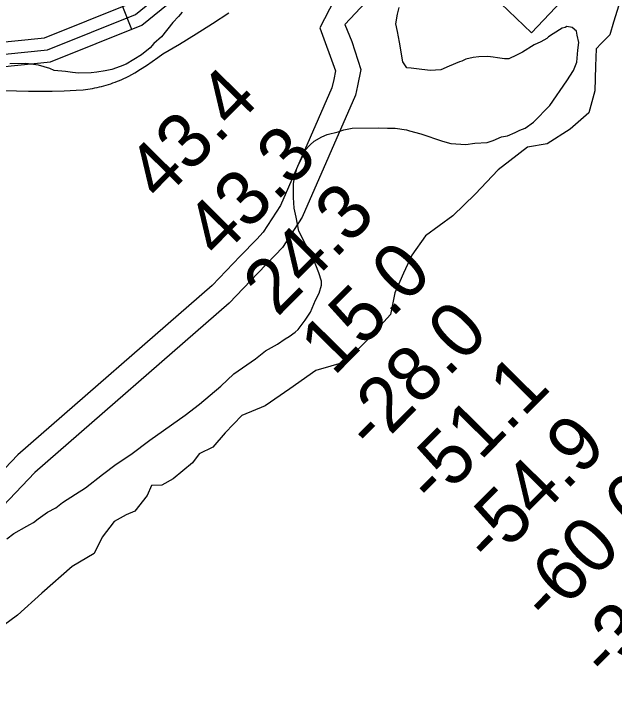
# Model space of a CAD drawing. Extents: x 3180038 to 3217926, y 922069 to 947485.
# Drawn here: x 3186940 to 3187673, y 934354 to 935201 of the extents above; entities that cross this region are included whole.
import ezdxf

# ---------------------------------------------------------------- set-up
doc = ezdxf.new("R2010")
doc.units = 0
for name, color, linetype in [('V-LEVE-TOET', 7, 'Continuous'), ('V-RIVR-EDGE', 7, 'Continuous'), ('V-RIVR-RANG', 7, 'Continuous'), ('V-ROAD-CNTR', 7, 'Continuous'), ('V-SITE-VEGE', 7, 'Continuous')]:
    doc.layers.add(name, color=color, linetype=linetype)

msp = doc.modelspace()

# ---------------------------------------------------------------- linework, layer by layer
at = {"layer": 'V-LEVE-TOET'}
for points in [[(3187024.2, 935108.2), (3187027.07, 935108.54), (3187029.93, 935108.93), (3187032.79, 935109.38), (3187035.64, 935109.87), (3187038.48, 935110.41), (3187041.31, 935111), (3187044.13, 935111.64), (3187046.94, 935112.33), (3187049.73, 935113.07), (3187052.51, 935113.86), (3187055.28, 935114.69), (3187058.04, 935115.58), (3187060.77, 935116.51), (3187063.49, 935117.48), (3187066.2, 935118.51), (3187068.88, 935119.59), (3187071.55, 935120.7), (3187074.19, 935121.87), (3187076.82, 935123.08), (3187079.42, 935124.34), (3187080.23, 935124.74), (3187080.23, 935124.74), (3187087.43, 935129.04), (3187094.55, 935133.46), (3187101.6, 935138), (3187108.57, 935142.66), (3187115.45, 935147.44), (3187121.82, 935152.02), (3187121.82, 935152.02), (3187142.24, 935164.09), (3187162.46, 935176.52), (3187182.46, 935189.28), (3187202.25, 935202.38)], [(3186928.45, 935107.38), (3186942.98, 935106.81), (3186957.52, 935106.48), (3186972.06, 935106.41), (3186986.61, 935106.59), (3187001.14, 935107.01), (3187015.67, 935107.69), (3187024.2, 935108.2)]]:
    msp.add_lwpolyline(points, dxfattribs=at)
at = {"layer": 'V-RIVR-EDGE'}
for points in [[(3187678.9, 935211.5), (3187672.62, 935190.77)], [(3187672.62, 935190.77), (3187667.92, 935175.22), (3187657.52, 935164.87), (3187651.28, 935158.15), (3187650.71, 935136.88), (3187649.6, 935106.81), (3187642.27, 935079.86), (3187619.4, 935060.21), (3187591.35, 935042.12), (3187567.48, 935038.03), (3187545.66, 935021.49), (3187531.63, 935010.12), (3187503.55, 934980.62), (3187476, 934954.24), (3187442.75, 934929.43), (3187426.09, 934906.13), (3187415.67, 934883.86), (3187405.23, 934860.03), (3187399.98, 934833.59), (3187372.42, 934803.06), (3187345.38, 934775.64), (3187308.53, 934764.84), (3187276.84, 934742.62), (3187246.71, 934721.95), (3187218.16, 934710.09), (3187197.88, 934688.88), (3187182.8, 934671.28), (3187166.18, 934663.02), (3187157.86, 934652.15), (3187134.47, 934632.5), (3187120.45, 934624.76), (3187108, 934624.27), (3187102.78, 934612.36), (3187087.7, 934593.2), (3187076.79, 934588.56), (3187062.25, 934580.3), (3187047.68, 934561.15), (3187037.78, 934541.47), (3187010.77, 934525.45), (3186973.87, 934492.87), (3186944.24, 934465.98), (3186893.84, 934429.28)]]:
    msp.add_lwpolyline(points, dxfattribs=at)
at = {"layer": 'V-ROAD-CNTR'}
msp.add_line((3187072.24, 935209.99), (3187083.43, 935182.16), dxfattribs=at)
for points in [[(3186059.78, 935066.31), (3186493.66, 935122.58), (3186977.04, 935171.74), (3187080.68, 935213.39), (3187378.07, 935454.99), (3187701.75, 935784.3), (3187785.68, 935880.7), (3187986.29, 936148.36), (3187986.87, 936149.08), (3188025.26, 936198.89), (3188062.51, 936248.86), (3188098.96, 936299.62), (3188134.34, 936351.41), (3188168.94, 936403.26), (3188202.71, 936455.85), (3188235.42, 936509.47), (3188267.34, 936563.16), (3188298.27, 936617.27), (3188328.32, 936672.75), (3188446.47, 936871.64)], [(3188518.92, 936744.3), (3188521.19, 936725.36), (3188512.66, 936644.74), (3188490.38, 936565.17), (3188461.49, 936501.14), (3188130.02, 936012.22), (3188112.69, 935942.06), (3188106.28, 935843.6), (3188073.54, 935753.69), (3187815.62, 935434.72), (3187572.44, 935177.88), (3187534.87, 935213.75), (3187490.27, 935227.73), (3187389.08, 935236.22), (3187344.28, 935187.84)], [(3184281.97, 935074.67), (3185479.17, 935059.63), (3186060.64, 935051.3), (3186495.39, 935107.68), (3186980.66, 935157.03), (3187088.38, 935200.31), (3187388.18, 935443.87), (3187712.77, 935774.11), (3187797.36, 935871.27), (3187998.17, 936139.19)], [(3184281.93, 935059.67), (3185478.97, 935044.63), (3186061.5, 935036.28), (3186497.11, 935092.77), (3186984.29, 935142.33), (3187096.08, 935187.24), (3187257.29, 935318.21)], [(3187331.26, 935217.94), (3187313.58, 935183.93), (3187332.74, 935131.41), (3187330.56, 935120.69)], [(3187344.28, 935187.84), (3187352.78, 935167.29), (3187363.69, 935133.08), (3187359.63, 935113.13)], [(3187330.56, 935120.69), (3187328.48, 935110.49), (3187265.49, 934966.55), (3187244.41, 934934), (3187236.41, 934925.68)], [(3187359.63, 935113.13), (3187357.25, 935101.39), (3187291.99, 934952.29), (3187268.02, 934915.27), (3187259, 934905.89)], [(3187236.41, 934925.68), (3187216.18, 934904.68), (3187181.97, 934869.01), (3186944.32, 934662), (3186835.51, 934547.52), (3186658.89, 934396.32), (3186473.51, 934240.47), (3186318.27, 934116.7), (3186133.82, 933973.19), (3185979.36, 933856.53), (3185785.68, 933729.6), (3185629.03, 933632.96), (3185541.77, 933597.73)], [(3187259, 934905.89), (3187237.81, 934883.89), (3187202.69, 934847.28), (3186965.09, 934640.31), (3186856.19, 934525.73), (3186678.3, 934373.45), (3186492.51, 934217.26), (3186336.83, 934093.13), (3186152.07, 933949.38), (3185996.64, 933831.98), (3185801.78, 933704.28), (3185642.61, 933606.1), (3185553, 933569.92)]]:
    msp.add_lwpolyline(points, dxfattribs=at)
at = {"layer": 'V-SITE-VEGE'}
for p, q in [((3187145.26, 935203.06), (3187140.95, 935197.9)), ((3187408.37, 935200.5), (3187410.46, 935208.54)), ((3187140.95, 935197.9), (3187133.75, 935190.52)), ((3187406.33, 935188.81), (3187408.37, 935200.5)), ((3187133.75, 935190.52), (3187120.13, 935172.86)), ((3187408.64, 935179.37), (3187406.33, 935188.81)), ((3187613.36, 935184.11), (3187609.73, 935183.33)), ((3187615.53, 935185.59), (3187613.36, 935184.11)), ((3187622.1, 935184.21), (3187615.53, 935185.59)), ((3187627.26, 935179.91), (3187622.1, 935184.21)), ((3187410.99, 935166.28), (3187408.64, 935179.37)), ((3187598.88, 935176.64), (3187593.09, 935172.92)), ((3187609.73, 935183.33), (3187598.88, 935176.64)), ((3187628.05, 935174.81), (3187627.26, 935179.91)), ((3187120.13, 935172.86), (3187110.76, 935164.73)), ((3187590.93, 935170.71), (3187583.69, 935166.97)), ((3187593.09, 935172.92), (3187590.93, 935170.71)), ((3187630.34, 935166.1), (3187628.05, 935174.81)), ((3187106.44, 935159.58), (3187095.63, 935150.7)), ((3187110.76, 935164.73), (3187106.44, 935159.58)), ((3187414.93, 935142.28), (3187410.99, 935166.28)), ((3187575.72, 935163.23), (3187561.26, 935154.31)), ((3187583.69, 935166.97), (3187575.72, 935163.23)), ((3187629.01, 935156.61), (3187630.34, 935166.1)), ((3187095.63, 935150.7), (3187076.82, 935139.53)), ((3187554.02, 935150.57), (3187544.6, 935146.08)), ((3187561.26, 935154.31), (3187554.02, 935150.57)), ((3187627.73, 935142.02), (3187629.01, 935156.61)), ((3187420.12, 935135.06), (3187414.93, 935142.28)), ((3187484.16, 935142.42), (3187471.83, 935137.16)), ((3187487.06, 935143.18), (3187484.16, 935142.42)), ((3187492.14, 935145.43), (3187487.06, 935143.18)), ((3187500.85, 935147.72), (3187492.14, 935145.43)), ((3187508.13, 935148.54), (3187500.85, 935147.72)), ((3187519.06, 935148.68), (3187508.13, 935148.54)), ((3187525.63, 935148.03), (3187519.06, 935148.68)), ((3187530.74, 935147.37), (3187525.63, 935148.03)), ((3187539.5, 935146.02), (3187530.74, 935147.37)), ((3187544.6, 935146.08), (3187539.5, 935146.02)), ((3187623.48, 935131.76), (3187627.73, 935142.02)), ((3186954.38, 935140.19), (3186934.7, 935139.95)), ((3186969.71, 935138.2), (3186954.38, 935140.19)), ((3186983.6, 935134), (3186969.71, 935138.2)), ((3186988.73, 935131.88), (3186983.6, 935134)), ((3187069.57, 935136.53), (3187059.41, 935132.75)), ((3187076.82, 935139.53), (3187069.57, 935136.53)), ((3187425.23, 935134.4), (3187420.12, 935135.06)), ((3187431.8, 935133.75), (3187425.23, 935134.4)), ((3187448.58, 935131.77), (3187431.8, 935133.75)), ((3187471.83, 935137.16), (3187461.69, 935132.66)), ((3187002.59, 935130.59), (3186988.73, 935131.88)), ((3187011.36, 935129.24), (3187002.59, 935130.59)), ((3187018.66, 935128.6), (3187011.36, 935129.24)), ((3187033.95, 935128.79), (3187018.66, 935128.6)), ((3187041.23, 935129.61), (3187033.95, 935128.79)), ((3187051.41, 935131.2), (3187041.23, 935129.61)), ((3187059.41, 935132.75), (3187051.41, 935131.2)), ((3187461.69, 935132.66), (3187448.58, 935131.77)), ((3187615.62, 935119.27), (3187623.48, 935131.76)), ((3187594.86, 935089.14), (3187615.62, 935119.27)), ((3187574.72, 935068.48), (3187594.86, 935089.14)), ((3187564.61, 935061.07), (3187574.72, 935068.48)), ((3187335.83, 935056.76), (3187343.09, 935059.04)), ((3187343.09, 935059.04), (3187353.26, 935061.35)), ((3187353.26, 935061.35), (3187385.32, 935061.75)), ((3187385.32, 935061.75), (3187396.26, 935061.16)), ((3187396.26, 935061.16), (3187405.74, 935061.28)), ((3187405.74, 935061.28), (3187419.61, 935059.26)), ((3187419.61, 935059.26), (3187423.27, 935057.85)), ((3187423.27, 935057.85), (3187437.16, 935054.38)), ((3187552.28, 935055.81), (3187558.08, 935058.8)), ((3187558.08, 935058.8), (3187564.61, 935061.07)), ((3187306.82, 935045.47), (3187316.23, 935050.69)), ((3187316.23, 935050.69), (3187322.75, 935053.68)), ((3187322.75, 935053.68), (3187335.83, 935056.76)), ((3187437.16, 935054.38), (3187463.5, 935045.23)), ((3187525.44, 935046.01), (3187535.59, 935050.5)), ((3187535.59, 935050.5), (3187542.85, 935052.05)), ((3187542.85, 935052.05), (3187552.28, 935055.81)), ((3187294.59, 935032.93), (3187301.77, 935041.03)), ((3187301.77, 935041.03), (3187306.82, 935045.47)), ((3187463.5, 935045.23), (3187473.74, 935042.45)), ((3187473.74, 935042.45), (3187491.98, 935041.22)), ((3187491.98, 935041.22), (3187502.89, 935042.81)), ((3187502.89, 935042.81), (3187518.18, 935043.73)), ((3187518.18, 935043.73), (3187525.44, 935046.01)), ((3187293.19, 935027.81), (3187294.59, 935032.93)), ((3187286.09, 935013.15), (3187293.19, 935027.81)), ((3187282.6, 935000.71), (3187286.09, 935013.15)), ((3187281.23, 934993.41), (3187282.6, 935000.71)), ((3187281.44, 934976.65), (3187281.23, 934993.41)), ((3187282.33, 934963.54), (3187281.44, 934976.65)), ((3187284.66, 934952.64), (3187282.33, 934963.54)), ((3187287.79, 934935.19), (3187284.66, 934952.64)), ((3187296, 934919.26), (3187287.79, 934935.19)), ((3187298.22, 934916.37), (3187296, 934919.26)), ((3187302.66, 934911.33), (3187298.22, 934916.37)), ((3187303.44, 934906.96), (3187302.66, 934911.33)), ((3187305.7, 934901.16), (3187303.44, 934906.96)), ((3187312.47, 934884.48), (3187305.7, 934901.16)), ((3187315.51, 934874.32), (3187312.47, 934884.48)), ((3187315.57, 934869.22), (3187315.51, 934874.32)), ((3187312.77, 934859.71), (3187315.57, 934869.22)), ((3187308.51, 934850.91), (3187312.77, 934859.71)), ((3187302.14, 934836.26), (3187308.51, 934850.91)), ((3187295.7, 934826.7), (3187302.14, 934836.26)), ((3187287.1, 934814.94), (3187295.7, 934826.7)), ((3187276.27, 934806.78), (3187283.49, 934811.97)), ((3187283.49, 934811.97), (3187287.1, 934814.94)), ((3187261.81, 934797.13), (3187271.21, 934803.81)), ((3187271.21, 934803.81), (3187276.27, 934806.78)), ((3187247.34, 934788.93), (3187261.81, 934797.13)), ((3187235.07, 934779.31), (3187247.34, 934788.93)), ((3187208.34, 934760.76), (3187235.07, 934779.31)), ((3187192.49, 934745.98), (3187208.34, 934760.76)), ((3187166.53, 934723.8), (3187192.49, 934745.98)), ((3187149.2, 934710.46), (3187166.53, 934723.8)), ((3187105.86, 934680.05), (3187149.2, 934710.46)), ((3187082.76, 934662.27), (3187105.86, 934680.05)), ((3187064.69, 934650.38), (3187082.76, 934662.27)), ((3187048.08, 934637.79), (3187064.69, 934650.38)), ((3187027.15, 934621.49), (3187048.08, 934637.79)), ((3187014.86, 934614.05), (3187027.15, 934621.49)), ((3186998.95, 934603.65), (3187014.86, 934614.05)), ((3186991.02, 934596.99), (3186998.95, 934603.65)), ((3186969.32, 934583.6), (3186980.88, 934591.77)), ((3186980.88, 934591.77), (3186991.02, 934596.99)), ((3186963.55, 934579.16), (3186969.32, 934583.6)), ((3186939.67, 934565.75), (3186955.59, 934574.69)), ((3186955.59, 934574.69), (3186959.2, 934576.92)), ((3186959.2, 934576.92), (3186963.55, 934579.16)), ((3186931, 934559.08), (3186939.67, 934565.75))]:
    msp.add_line(p, q, dxfattribs=at)

# ---------------------------------------------------------------- texts
at = {"layer": 'V-RIVR-RANG'}
for s, p in [('43.4', (3187119.03, 934969.73)), ('43.3', (3187190.31, 934899.6)), ('24.3', (3187261.6, 934829.46)), ('15.0', (3187330.84, 934757.26)), ('-28.0', (3187378.75, 934663.49)), ('-51.1', (3187453.74, 934597.11)), ('-54.9', (3187523.16, 934525.1)), ('-60.6', (3187593.33, 934453.84)), ('-32.2', (3187665.91, 934385.01))]:
    msp.add_text(s, height=67, rotation=45.31833, dxfattribs=at).set_placement(p)

doc.saveas('drawing.dxf')
